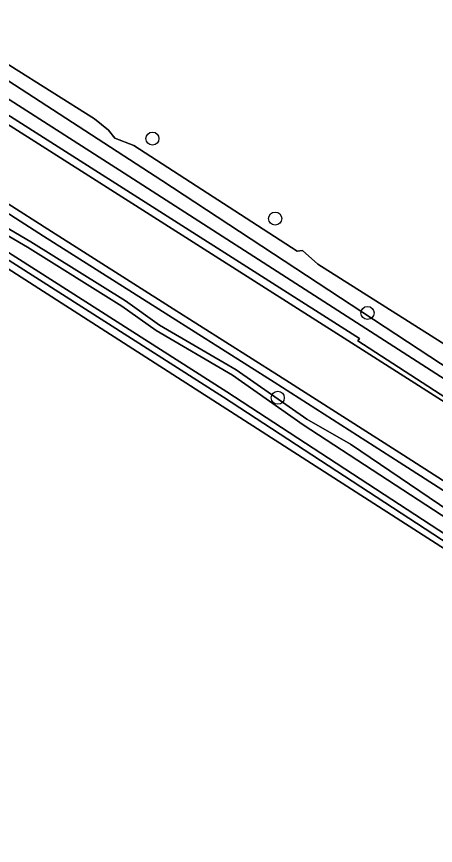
# Model space of a CAD drawing. Extents: x 164494 to 166241, y 382475 to 384495.
# Drawn here: x 165311.1 to 165342.5, y 382865.8 to 382928 of the extents above; entities that cross this region are included whole.
import ezdxf

# ---------------------------------------------------------------- set-up
doc = ezdxf.new("R2010")
doc.units = 0
for name, color, linetype in [('IMGEO_Berm_halfverhard', 7, 'Continuous'), ('IMGEO_Boom', 7, 'Continuous'), ('IMGEO_Grasland_agrarisch', 7, 'Continuous'), ('IMGEO_Grasland_overig', 7, 'Continuous'), ('IMGEO_Groenvoorziening', 7, 'Continuous'), ('IMGEO_Hek', 7, 'Continuous'), ('IMGEO_Loofbos', 7, 'Continuous'), ('IMGEO_Oever', 7, 'Continuous'), ('IMGEO_Rijbaan_lokaal_gesloten', 7, 'Continuous'), ('IMGEO_Waterloop', 7, 'Continuous')]:
    doc.layers.add(name, color=color, linetype=linetype)

msp = doc.modelspace()

# ---------------------------------------------------------------- linework, layer by layer
at = {"layer": 'IMGEO_Berm_halfverhard'}
for points in [[(165352.536, 382893.379), (165336.726, 382903.618), (165336.845, 382903.806), (165253.265, 382957.02), (165252.943, 382956.513)], [(165252.943, 382956.513), (165336.523, 382903.3), (165343.271, 382899.003)], [(165250.4, 382952.083), (165250.074, 382951.571), (165261.991, 382944.036), (165269.083, 382939.559), (165275.998, 382935.154), (165282.817, 382930.805), (165290.586, 382925.864), (165295.701, 382922.627), (165304.228, 382917.197), (165313.167, 382911.489), (165322.566, 382905.516), (165330.449, 382900.53), (165339.823, 382894.531), (165346.659, 382890.154), (165351.588, 382887.001)], [(165351.912, 382887.507), (165346.982, 382890.659), (165340.146, 382895.036), (165330.77, 382901.037), (165322.888, 382906.022), (165313.49, 382911.995), (165304.55, 382917.703), (165296.022, 382923.134), (165290.908, 382926.371), (165283.14, 382931.31), (165276.321, 382935.66), (165269.403, 382940.067), (165262.311, 382944.544), (165250.4, 382952.083)]]:
    msp.add_lwpolyline(points, dxfattribs=at)
at = {"layer": 'IMGEO_Boom'}
for centre in [(165321.33, 382918.8), (165330.53, 382912.8), (165337.452, 382905.718), (165330.726, 382899.353)]:
    msp.add_circle(centre, 0.489, dxfattribs=at)
at = {"layer": 'IMGEO_Grasland_agrarisch'}
for points in [[(165233.787, 382973.962), (165239.795, 382969.954), (165240.439, 382969.539), (165240.647, 382969.405), (165269.037, 382951.107), (165283.226, 382941.962), (165296.822, 382933.199), (165304.268, 382928.278), (165316.973, 382920.289), (165318.028, 382919.423), (165318.504, 382918.84), (165319.921, 382918.273), (165332.186, 382910.346), (165332.586, 382910.403), (165333.72, 382909.377), (165356.303, 382895.094), (165364.069, 382889.811), (165370.039, 382885.399), (165371.912, 382884.349), (165372.866, 382883.343)], [(165339.766, 382859.26), (165360.03, 382877.203), (165305.75, 382912.084), (165284.746, 382925.668)]]:
    msp.add_lwpolyline(points, dxfattribs=at)
at = {"layer": 'IMGEO_Grasland_overig'}
for points in [[(165218.893, 382980.593), (165226.589, 382974.678), (165226.706, 382974.841), (165237.729, 382967.011), (165237.404, 382966.506), (165243.475, 382962.525), (165251.004, 382957.748), (165252.943, 382956.513), (165253.265, 382957.02), (165336.845, 382903.806), (165336.726, 382903.618), (165352.536, 382893.379)], [(165372.353, 382881.207), (165354.404, 382893.567), (165335.921, 382905.458), (165319.208, 382916.198), (165303.612, 382926.181), (165271.457, 382946.73), (165239.451, 382967.326), (165239.215, 382967.567), (165239.066, 382967.68)]]:
    msp.add_lwpolyline(points, dxfattribs=at)
at = {"layer": 'IMGEO_Groenvoorziening'}
for points in [[(165351.588, 382887.001), (165346.659, 382890.154), (165339.823, 382894.531), (165330.449, 382900.53), (165322.566, 382905.516), (165313.167, 382911.489), (165304.228, 382917.197), (165295.701, 382922.627), (165290.586, 382925.864), (165282.817, 382930.805), (165275.998, 382935.154), (165269.083, 382939.559), (165261.991, 382944.036), (165250.074, 382951.571), (165250.4, 382952.083), (165248.246, 382953.446), (165234.662, 382962.249), (165233.031, 382963.428), (165232.676, 382962.944), (165226.08, 382967.714), (165221.452, 382971.069)], [(165307.64, 382913.724), (165312.222, 382911.058), (165319.312, 382906.619), (165321.861, 382904.805), (165327.598, 382901.454), (165332.893, 382897.745), (165336.18, 382895.866), (165347.27, 382888.346), (165359.119, 382880.68), (165360.693, 382879.913), (165364.696, 382877.151), (165363.506, 382875.318), (165369.137, 382871.007), (165370.251, 382872.368), (165378.269, 382865.392), (165382.941, 382860.525), (165382.787, 382860.383), (165383.656, 382859.286), (165383.818, 382859.396), (165390.742, 382849.504)]]:
    msp.add_lwpolyline(points, dxfattribs=at)
at = {"layer": 'IMGEO_Hek'}
msp.add_lwpolyline([(165339.766, 382859.26), (165360.03, 382877.203), (165305.75, 382912.084), (165284.746, 382925.668)], dxfattribs=at)
at = {"layer": 'IMGEO_Loofbos'}
msp.add_lwpolyline([(165237.153, 382837.435), (165240.672, 382836.811), (165264.008, 382836.63), (165283.566, 382838.171), (165292.869, 382838.636), (165307.639, 382839.373), (165316.685, 382840.983), (165321.123, 382842.043), (165324.327, 382843.634), (165369.137, 382871.007), (165363.506, 382875.318), (165326.646, 382899.4), (165284.699, 382926.169), (165271.58, 382934.542), (165260.726, 382941.642), (165247.016, 382950.238), (165260.58, 382941.297), (165284.746, 382925.668), (165305.75, 382912.084), (165360.03, 382877.203), (165339.766, 382859.26)], dxfattribs=at)
at = {"layer": 'IMGEO_Oever'}
for points in [[(165372.866, 382883.343), (165371.912, 382884.349), (165370.039, 382885.399), (165364.069, 382889.811), (165356.303, 382895.094), (165333.72, 382909.377), (165332.586, 382910.403), (165332.186, 382910.346), (165319.921, 382918.273), (165318.504, 382918.84), (165318.028, 382919.423), (165316.973, 382920.289), (165304.268, 382928.278), (165296.822, 382933.199), (165283.226, 382941.962), (165269.037, 382951.107), (165240.647, 382969.405), (165240.439, 382969.539)], [(165239.066, 382967.68), (165239.088, 382967.956), (165239.095, 382968.041), (165239.127, 382968.229), (165239.313, 382968.557), (165239.53, 382968.719), (165239.921, 382968.793), (165240.074, 382968.776), (165240.333, 382968.696), (165240.584, 382968.575), (165240.83, 382968.432), (165322.042, 382915.659), (165372.178, 382882.693)], [(165307.371, 382913.321), (165311.972, 382910.644), (165319.043, 382906.217), (165321.598, 382904.398), (165327.337, 382901.046), (165332.634, 382897.336), (165347.003, 382887.943), (165358.881, 382880.258), (165360.448, 382879.494), (165364.034, 382877.02), (165363.364, 382875.988), (165326.908, 382899.806), (165284.959, 382926.577)], [(165284.699, 382926.169), (165326.646, 382899.4), (165363.506, 382875.318), (165364.696, 382877.151), (165360.693, 382879.913), (165359.119, 382880.68), (165347.27, 382888.346), (165336.18, 382895.866), (165332.893, 382897.745), (165327.598, 382901.454), (165321.861, 382904.805), (165319.312, 382906.619), (165312.222, 382911.058), (165307.64, 382913.724)]]:
    msp.add_lwpolyline(points, dxfattribs=at)
at = {"layer": 'IMGEO_Rijbaan_lokaal_gesloten'}
msp.add_lwpolyline([(165343.271, 382899.003), (165336.523, 382903.3), (165252.943, 382956.513), (165251.004, 382957.748), (165248.246, 382953.446), (165250.4, 382952.083), (165262.311, 382944.544), (165269.403, 382940.067), (165276.321, 382935.66), (165283.14, 382931.31), (165290.908, 382926.371), (165296.022, 382923.134), (165304.55, 382917.703), (165313.49, 382911.995), (165322.888, 382906.022), (165330.77, 382901.037), (165340.146, 382895.036), (165346.982, 382890.659), (165351.912, 382887.507)], dxfattribs=at)
at = {"layer": 'IMGEO_Waterloop'}
for points in [[(165372.178, 382882.693), (165322.042, 382915.659), (165240.83, 382968.432), (165240.584, 382968.575), (165240.333, 382968.696), (165240.074, 382968.776), (165239.921, 382968.793), (165239.53, 382968.719), (165239.313, 382968.557), (165239.127, 382968.229), (165239.095, 382968.041), (165239.088, 382967.956), (165239.066, 382967.68), (165239.215, 382967.567), (165239.451, 382967.326), (165271.457, 382946.73), (165303.612, 382926.181), (165319.208, 382916.198), (165335.921, 382905.458), (165354.404, 382893.567), (165372.353, 382881.207)], [(165284.959, 382926.577), (165326.908, 382899.806), (165363.364, 382875.988), (165364.034, 382877.02), (165360.448, 382879.494), (165358.881, 382880.258), (165347.003, 382887.943), (165332.634, 382897.336), (165327.337, 382901.046), (165321.598, 382904.398), (165319.043, 382906.217), (165311.972, 382910.644), (165307.371, 382913.321)]]:
    msp.add_lwpolyline(points, dxfattribs=at)

doc.saveas('drawing.dxf')
